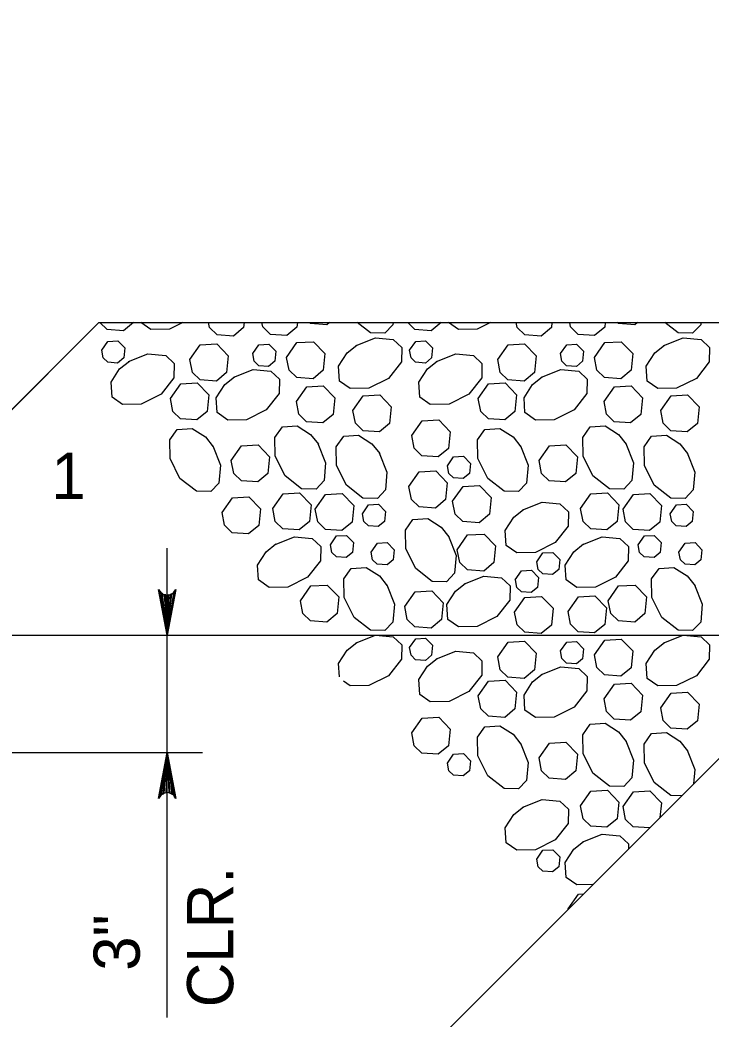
# Model space of a CAD drawing. Extents: x 636530 to 644067, y 294168 to 299122.
# Drawn here: x 639326.1 to 639371, y 297385.3 to 297450.2 of the extents above; entities that cross this region are included whole.
import ezdxf

# ---------------------------------------------------------------- set-up
doc = ezdxf.new("R2010")
doc.units = 0
doc.layers.add('1', color=7, linetype='Continuous')

msp = doc.modelspace()

# ---------------------------------------------------------------- linework, layer by layer
at = {"layer": '1'}
for p, q in [((639310.89, 297410.264), (639331.208, 297430.582)), ((639331.208, 297430.582), (639386.183, 297430.582)), ((639335.641, 297385.442), (639335.641, 297415.924)), ((639310.89, 297410.264), (639393.112, 297410.264)), ((639326.13, 297356.924), (639376.928, 297407.722)), ((639305.721, 297402.644), (639337.933, 297402.644))]:
    msp.add_line(p, q, dxfattribs=at)
msp.add_lwpolyline([(639092.348, 297450.903), (639234.69, 297450.903), (639234.69, 297410.264), (639310.89, 297410.264), (639331.208, 297430.582), (639386.183, 297430.582), (639386.183, 297433.394), (639391.144, 297435.755), (639380.997, 297434.374), (639386.183, 297436.913), (639386.183, 297450.903), (639386.183, 297463.604), (639235.165, 297463.604), (639235.165, 297461.699), (639234.214, 297461.699), (639234.214, 297463.604), (639092.348, 297463.604)], close=True, dxfattribs=at)
for points in [[(639333.441, 297430.582), (639332.801, 297430.049), (639331.741, 297430.126), (639331.27, 297430.582)], [(639336.654, 297430.582), (639335.78, 297430.145), (639334.566, 297430.124), (639333.921, 297430.582)], [(639340.631, 297430.582), (639340.598, 297430.246), (639339.935, 297429.694), (639338.875, 297429.771), (639338.376, 297430.255), (639338.313, 297430.582)], [(639344.096, 297430.582), (639344.066, 297430.285), (639343.403, 297429.734), (639342.343, 297429.811), (639341.845, 297430.294), (639341.789, 297430.582)], [(639346.187, 297430.582), (639346.01, 297430.435), (639344.951, 297430.512), (639344.879, 297430.582)], [(639350.31, 297430.582), (639350.297, 297430.438), (639349.775, 297429.889), (639348.838, 297429.907), (639347.974, 297430.582)], [(639353.43, 297430.582), (639352.789, 297430.049), (639351.729, 297430.126), (639351.259, 297430.582)], [(639356.642, 297430.582), (639355.769, 297430.145), (639354.555, 297430.124), (639353.91, 297430.582)], [(639360.62, 297430.582), (639360.586, 297430.246), (639359.923, 297429.694), (639358.863, 297429.771), (639358.365, 297430.255), (639358.301, 297430.582)], [(639364.084, 297430.582), (639364.055, 297430.285), (639363.392, 297429.734), (639362.332, 297429.811), (639361.833, 297430.294), (639361.777, 297430.582)], [(639366.176, 297430.582), (639365.999, 297430.435), (639364.939, 297430.512), (639364.867, 297430.582)], [(639370.298, 297430.582), (639370.286, 297430.438), (639369.764, 297429.889), (639368.826, 297429.907), (639367.963, 297430.582)], [(639331.386, 297428.784), (639331.79, 297429.358), (639332.434, 297429.395), (639332.881, 297428.931), (639332.817, 297428.28), (639332.419, 297427.949), (639331.783, 297427.995), (639331.484, 297428.286), (639331.387, 297428.784)], [(639337.111, 297428.17), (639337.784, 297429.127), (639338.857, 297429.188), (639339.603, 297428.414), (639339.495, 297427.33), (639338.832, 297426.779), (639337.772, 297426.856), (639337.274, 297427.339), (639337.112, 297428.17)], [(639341.19, 297428.564), (639341.594, 297429.137), (639342.238, 297429.174), (639342.686, 297428.71), (639342.621, 297428.06), (639342.223, 297427.729), (639341.587, 297427.775), (639341.288, 297428.065), (639341.191, 297428.563)], [(639343.394, 297428.316), (639344.066, 297429.272), (639345.139, 297429.333), (639345.885, 297428.56), (639345.777, 297427.476), (639345.114, 297426.924), (639344.055, 297427.001), (639343.556, 297427.484), (639343.394, 297428.316)], [(639347.905, 297429.08), (639349.163, 297429.579), (639350.318, 297429.479), (639350.867, 297428.957), (639350.85, 297428.02), (639350.016, 297426.954), (639348.728, 297426.31), (639347.514, 297426.289), (639346.831, 297426.775), (639346.766, 297427.741), (639347.321, 297428.606), (639347.956, 297429.113)], [(639351.375, 297428.784), (639351.778, 297429.358), (639352.422, 297429.395), (639352.87, 297428.931), (639352.805, 297428.28), (639352.407, 297427.949), (639351.771, 297427.995), (639351.472, 297428.286), (639351.375, 297428.784)], [(639357.1, 297428.17), (639357.772, 297429.127), (639358.845, 297429.188), (639359.592, 297428.414), (639359.484, 297427.33), (639358.821, 297426.779), (639357.761, 297426.856), (639357.262, 297427.339), (639357.1, 297428.17)], [(639361.179, 297428.564), (639361.582, 297429.137), (639362.226, 297429.174), (639362.674, 297428.71), (639362.609, 297428.06), (639362.212, 297427.729), (639361.575, 297427.775), (639361.276, 297428.065), (639361.179, 297428.563)], [(639363.382, 297428.316), (639364.054, 297429.272), (639365.128, 297429.333), (639365.874, 297428.56), (639365.766, 297427.476), (639365.103, 297426.924), (639364.043, 297427.001), (639363.544, 297427.484), (639363.383, 297428.316)], [(639367.893, 297429.08), (639369.151, 297429.579), (639370.306, 297429.479), (639370.855, 297428.957), (639370.838, 297428.02), (639370.005, 297426.954), (639368.717, 297426.31), (639367.503, 297426.289), (639366.82, 297426.775), (639366.755, 297427.741), (639367.309, 297428.606), (639367.944, 297429.113)], [(639333.128, 297428.048), (639334.386, 297428.546), (639335.541, 297428.447), (639336.09, 297427.925), (639336.073, 297426.987), (639335.239, 297425.922), (639333.952, 297425.278), (639332.738, 297425.257), (639332.055, 297425.742), (639331.99, 297426.709), (639332.544, 297427.574), (639333.179, 297428.08)], [(639353.117, 297428.048), (639354.374, 297428.546), (639355.53, 297428.447), (639356.079, 297427.925), (639356.061, 297426.987), (639355.228, 297425.922), (639353.94, 297425.278), (639352.726, 297425.257), (639352.043, 297425.742), (639351.978, 297426.709), (639352.533, 297427.574), (639353.168, 297428.08)], [(639339.961, 297427.031), (639341.218, 297427.53), (639342.374, 297427.43), (639342.923, 297426.908), (639342.905, 297425.97), (639342.072, 297424.905), (639340.784, 297424.261), (639339.57, 297424.24), (639338.887, 297424.725), (639338.822, 297425.692), (639339.377, 297426.557), (639340.012, 297427.063)], [(639359.949, 297427.031), (639361.207, 297427.53), (639362.362, 297427.43), (639362.911, 297426.908), (639362.894, 297425.97), (639362.06, 297424.905), (639360.772, 297424.261), (639359.559, 297424.24), (639358.875, 297424.725), (639358.811, 297425.692), (639359.365, 297426.557), (639360, 297427.063)], [(639335.846, 297425.64), (639336.519, 297426.597), (639337.592, 297426.658), (639338.338, 297425.884), (639338.23, 297424.8), (639337.567, 297424.249), (639336.507, 297424.326), (639336.009, 297424.809), (639335.847, 297425.64)], [(639344.026, 297425.453), (639344.698, 297426.409), (639345.772, 297426.47), (639346.518, 297425.697), (639346.41, 297424.613), (639345.747, 297424.061), (639344.687, 297424.138), (639344.189, 297424.621), (639344.027, 297425.453)], [(639355.835, 297425.64), (639356.507, 297426.597), (639357.58, 297426.658), (639358.327, 297425.884), (639358.219, 297424.8), (639357.556, 297424.249), (639356.496, 297424.326), (639355.997, 297424.809), (639355.835, 297425.64)], [(639364.015, 297425.453), (639364.687, 297426.409), (639365.76, 297426.47), (639366.506, 297425.697), (639366.398, 297424.613), (639365.735, 297424.061), (639364.676, 297424.138), (639364.177, 297424.621), (639364.015, 297425.453)], [(639347.702, 297424.867), (639348.374, 297425.823), (639349.447, 297425.885), (639350.193, 297425.111), (639350.085, 297424.027), (639349.422, 297423.475), (639348.363, 297423.552), (639347.864, 297424.036), (639347.702, 297424.867)], [(639367.69, 297424.867), (639368.362, 297425.823), (639369.436, 297425.885), (639370.182, 297425.111), (639370.074, 297424.027), (639369.411, 297423.475), (639368.351, 297423.552), (639367.853, 297424.036), (639367.691, 297424.867)], [(639345.425, 297422.728), (639345.924, 297421.471), (639345.824, 297420.315), (639345.302, 297419.766), (639344.364, 297419.784), (639343.299, 297420.617), (639342.655, 297421.905), (639342.634, 297423.119), (639343.119, 297423.802), (639344.086, 297423.867), (639344.951, 297423.313), (639345.457, 297422.678)], [(639351.524, 297423.241), (639352.196, 297424.197), (639353.269, 297424.258), (639354.016, 297423.485), (639353.908, 297422.401), (639353.245, 297421.849), (639352.185, 297421.926), (639351.686, 297422.41), (639351.524, 297423.241)], [(639365.414, 297422.728), (639365.912, 297421.471), (639365.812, 297420.315), (639365.29, 297419.766), (639364.353, 297419.784), (639363.288, 297420.617), (639362.644, 297421.905), (639362.622, 297423.119), (639363.108, 297423.802), (639364.075, 297423.867), (639364.939, 297423.313), (639365.446, 297422.678)], [(639338.592, 297422.566), (639339.091, 297421.308), (639338.991, 297420.153), (639338.469, 297419.603), (639337.532, 297419.621), (639336.467, 297420.454), (639335.823, 297421.742), (639335.801, 297422.956), (639336.287, 297423.639), (639337.254, 297423.704), (639338.118, 297423.15), (639338.625, 297422.515)], [(639349.411, 297422.118), (639349.909, 297420.861), (639349.81, 297419.705), (639349.288, 297419.156), (639348.35, 297419.174), (639347.285, 297420.007), (639346.641, 297421.295), (639346.62, 297422.509), (639347.105, 297423.192), (639348.072, 297423.257), (639348.937, 297422.703), (639349.443, 297422.068)], [(639358.581, 297422.566), (639359.08, 297421.308), (639358.98, 297420.153), (639358.458, 297419.603), (639357.52, 297419.621), (639356.455, 297420.454), (639355.811, 297421.742), (639355.79, 297422.956), (639356.275, 297423.639), (639357.242, 297423.704), (639358.107, 297423.15), (639358.613, 297422.515)], [(639369.399, 297422.118), (639369.898, 297420.861), (639369.798, 297419.705), (639369.276, 297419.156), (639368.339, 297419.174), (639367.273, 297420.007), (639366.63, 297421.295), (639366.608, 297422.509), (639367.094, 297423.192), (639368.06, 297423.257), (639368.925, 297422.703), (639369.432, 297422.068)], [(639339.8, 297421.614), (639340.472, 297422.571), (639341.546, 297422.632), (639342.292, 297421.858), (639342.184, 297420.774), (639341.521, 297420.223), (639340.461, 297420.299), (639339.963, 297420.783), (639339.801, 297421.614)], [(639359.789, 297421.614), (639360.461, 297422.571), (639361.534, 297422.632), (639362.281, 297421.858), (639362.173, 297420.774), (639361.51, 297420.223), (639360.45, 297420.299), (639359.951, 297420.783), (639359.789, 297421.614)], [(639353.834, 297421.281), (639354.237, 297421.855), (639354.881, 297421.892), (639355.329, 297421.428), (639355.264, 297420.777), (639354.866, 297420.446), (639354.23, 297420.493), (639353.931, 297420.783), (639353.834, 297421.281)], [(639351.336, 297419.92), (639352.008, 297420.876), (639353.081, 297420.938), (639353.827, 297420.164), (639353.719, 297419.08), (639353.056, 297418.528), (639351.996, 297418.605), (639351.498, 297419.089), (639351.336, 297419.92)], [(639354.176, 297418.971), (639354.849, 297419.927), (639355.922, 297419.988), (639356.668, 297419.215), (639356.56, 297418.13), (639355.897, 297417.579), (639354.837, 297417.656), (639354.339, 297418.139), (639354.177, 297418.97)], [(639342.491, 297418.497), (639343.163, 297419.453), (639344.236, 297419.514), (639344.982, 297418.741), (639344.874, 297417.657), (639344.211, 297417.105), (639343.152, 297417.182), (639342.653, 297417.665), (639342.491, 297418.496)], [(639345.256, 297418.456), (639345.928, 297419.412), (639347.002, 297419.474), (639347.748, 297418.7), (639347.64, 297417.616), (639346.977, 297417.064), (639345.917, 297417.141), (639345.419, 297417.625), (639345.257, 297418.456)], [(639362.479, 297418.497), (639363.151, 297419.453), (639364.225, 297419.514), (639364.971, 297418.741), (639364.863, 297417.657), (639364.2, 297417.105), (639363.14, 297417.182), (639362.642, 297417.665), (639362.48, 297418.496)], [(639365.245, 297418.456), (639365.917, 297419.412), (639366.99, 297419.474), (639367.737, 297418.7), (639367.629, 297417.616), (639366.965, 297417.064), (639365.906, 297417.141), (639365.407, 297417.625), (639365.245, 297418.456)], [(639339.199, 297418.241), (639339.872, 297419.197), (639340.945, 297419.259), (639341.691, 297418.485), (639341.583, 297417.401), (639340.92, 297416.849), (639339.86, 297416.926), (639339.362, 297417.41), (639339.2, 297418.241)], [(639348.315, 297418.161), (639348.718, 297418.734), (639349.363, 297418.771), (639349.81, 297418.307), (639349.745, 297417.657), (639349.348, 297417.326), (639348.712, 297417.372), (639348.412, 297417.662), (639348.315, 297418.16)], [(639358.729, 297418.409), (639359.987, 297418.908), (639361.142, 297418.808), (639361.691, 297418.286), (639361.674, 297417.348), (639360.84, 297416.283), (639359.552, 297415.639), (639358.339, 297415.618), (639357.655, 297416.103), (639357.591, 297417.07), (639358.145, 297417.935), (639358.78, 297418.441)], [(639368.304, 297418.161), (639368.707, 297418.734), (639369.351, 297418.771), (639369.799, 297418.307), (639369.734, 297417.657), (639369.336, 297417.326), (639368.7, 297417.372), (639368.401, 297417.662), (639368.304, 297418.16)], [(639353.904, 297416.709), (639354.403, 297415.452), (639354.303, 297414.296), (639353.781, 297413.747), (639352.843, 297413.765), (639351.778, 297414.598), (639351.134, 297415.886), (639351.113, 297417.1), (639351.598, 297417.783), (639352.565, 297417.848), (639353.43, 297417.293), (639353.936, 297416.658)], [(639346.234, 297416.143), (639346.638, 297416.717), (639347.282, 297416.754), (639347.729, 297416.289), (639347.665, 297415.639), (639347.267, 297415.308), (639346.631, 297415.354), (639346.332, 297415.644), (639346.235, 297416.143)], [(639354.475, 297415.824), (639355.148, 297416.781), (639356.221, 297416.842), (639356.967, 297416.068), (639356.859, 297414.984), (639356.196, 297414.433), (639355.136, 297414.509), (639354.638, 297414.993), (639354.476, 297415.824)], [(639366.223, 297416.143), (639366.626, 297416.717), (639367.27, 297416.754), (639367.718, 297416.289), (639367.653, 297415.639), (639367.255, 297415.308), (639366.619, 297415.354), (639366.32, 297415.644), (639366.223, 297416.143)], [(639342.642, 297416.163), (639343.9, 297416.661), (639345.055, 297416.561), (639345.605, 297416.039), (639345.587, 297415.102), (639344.754, 297414.036), (639343.466, 297413.393), (639342.252, 297413.371), (639341.569, 297413.857), (639341.504, 297414.824), (639342.058, 297415.688), (639342.693, 297416.195)], [(639348.882, 297415.67), (639349.286, 297416.244), (639349.93, 297416.281), (639350.378, 297415.816), (639350.313, 297415.166), (639349.915, 297414.835), (639349.279, 297414.881), (639348.98, 297415.171), (639348.883, 297415.67)], [(639362.631, 297416.163), (639363.889, 297416.661), (639365.044, 297416.561), (639365.593, 297416.039), (639365.576, 297415.102), (639364.742, 297414.036), (639363.454, 297413.393), (639362.241, 297413.371), (639361.557, 297413.857), (639361.493, 297414.824), (639362.047, 297415.688), (639362.682, 297416.195)], [(639368.871, 297415.67), (639369.274, 297416.244), (639369.918, 297416.281), (639370.366, 297415.816), (639370.301, 297415.166), (639369.904, 297414.835), (639369.268, 297414.881), (639368.968, 297415.171), (639368.871, 297415.67)], [(639359.634, 297415.04), (639360.038, 297415.614), (639360.682, 297415.65), (639361.129, 297415.186), (639361.065, 297414.536), (639360.667, 297414.205), (639360.031, 297414.251), (639359.732, 297414.541), (639359.635, 297415.04)], [(639349.898, 297413.537), (639350.397, 297412.279), (639350.297, 297411.124), (639349.775, 297410.575), (639348.838, 297410.592), (639347.772, 297411.426), (639347.129, 297412.714), (639347.107, 297413.927), (639347.593, 297414.611), (639348.56, 297414.675), (639349.424, 297414.121), (639349.931, 297413.486)], [(639354.945, 297413.601), (639356.203, 297414.099), (639357.358, 297413.999), (639357.907, 297413.477), (639357.89, 297412.54), (639357.056, 297411.475), (639355.769, 297410.831), (639354.555, 297410.809), (639353.872, 297411.295), (639353.807, 297412.262), (639354.361, 297413.126), (639354.996, 297413.633)], [(639358.247, 297413.873), (639358.651, 297414.447), (639359.295, 297414.484), (639359.742, 297414.02), (639359.678, 297413.369), (639359.28, 297413.038), (639358.644, 297413.084), (639358.345, 297413.374), (639358.248, 297413.873)], [(639369.887, 297413.537), (639370.386, 297412.279), (639370.286, 297411.124), (639369.764, 297410.575), (639368.826, 297410.592), (639367.761, 297411.426), (639367.117, 297412.714), (639367.096, 297413.927), (639367.581, 297414.611), (639368.548, 297414.675), (639369.413, 297414.121), (639369.919, 297413.486)], [(639344.29, 297412.512), (639344.962, 297413.469), (639346.035, 297413.53), (639346.782, 297412.756), (639346.674, 297411.672), (639346.01, 297411.121), (639344.951, 297411.198), (639344.452, 297411.681), (639344.29, 297412.512)], [(639364.278, 297412.512), (639364.95, 297413.469), (639366.024, 297413.53), (639366.77, 297412.756), (639366.662, 297411.672), (639365.999, 297411.121), (639364.939, 297411.198), (639364.441, 297411.681), (639364.279, 297412.512)], [(639335.641, 297410.264), (639335.082, 297413.247), (639335.161, 297413.132), (639335.241, 297413.017), (639335.341, 297412.958), (639335.441, 297412.899), (639335.541, 297412.882), (639335.641, 297412.864), (639335.741, 297412.882), (639335.841, 297412.899), (639335.941, 297412.958), (639336.041, 297413.017), (639336.121, 297413.132), (639336.2, 297413.247), (639335.641, 297410.264), (639336.121, 297413.132), (639336.041, 297413.017), (639335.641, 297410.264), (639335.941, 297412.958), (639335.841, 297412.899), (639335.641, 297410.264), (639335.741, 297412.882), (639335.641, 297412.864), (639335.641, 297410.264), (639335.541, 297412.882), (639335.441, 297412.899), (639335.641, 297410.264), (639335.341, 297412.958), (639335.241, 297413.017), (639335.641, 297410.264), (639335.161, 297413.132)], [(639351.068, 297412.126), (639351.741, 297413.083), (639352.814, 297413.144), (639353.56, 297412.37), (639353.452, 297411.286), (639352.789, 297410.735), (639351.729, 297410.811), (639351.231, 297411.295), (639351.069, 297412.126)], [(639358.202, 297411.772), (639358.875, 297412.728), (639359.948, 297412.789), (639360.694, 297412.016), (639360.586, 297410.931), (639359.923, 297410.38), (639358.863, 297410.457), (639358.365, 297410.94), (639358.203, 297411.771)], [(639361.671, 297411.811), (639362.343, 297412.767), (639363.417, 297412.829), (639364.163, 297412.055), (639364.055, 297410.971), (639363.392, 297410.419), (639362.332, 297410.496), (639361.833, 297410.98), (639361.672, 297411.811)], [(639347.905, 297409.766), (639349.163, 297410.264), (639350.318, 297410.165), (639350.867, 297409.643), (639350.85, 297408.705), (639350.016, 297407.64), (639348.728, 297406.996), (639347.514, 297406.975), (639347.089, 297407.277)], [(639367.893, 297409.766), (639369.151, 297410.264), (639370.306, 297410.165), (639370.855, 297409.643), (639370.838, 297408.705), (639370.005, 297407.64), (639368.717, 297406.996), (639367.503, 297406.975), (639366.82, 297407.46), (639366.755, 297408.427), (639367.309, 297409.292), (639367.944, 297409.798)], [(639346.824, 297407.571), (639346.766, 297408.427), (639347.321, 297409.292), (639347.956, 297409.798)], [(639351.375, 297409.47), (639351.778, 297410.044), (639352.422, 297410.08), (639352.87, 297409.616), (639352.805, 297408.966), (639352.407, 297408.635), (639351.771, 297408.681), (639351.472, 297408.971), (639351.375, 297409.47)], [(639357.1, 297408.856), (639357.772, 297409.812), (639358.845, 297409.874), (639359.592, 297409.1), (639359.484, 297408.016), (639358.821, 297407.464), (639357.761, 297407.541), (639357.262, 297408.025), (639357.1, 297408.856)], [(639361.179, 297409.249), (639361.582, 297409.823), (639362.226, 297409.86), (639362.674, 297409.395), (639362.609, 297408.745), (639362.212, 297408.414), (639361.575, 297408.46), (639361.276, 297408.75), (639361.179, 297409.249)], [(639363.382, 297409.001), (639364.054, 297409.958), (639365.128, 297410.019), (639365.874, 297409.245), (639365.766, 297408.161), (639365.103, 297407.61), (639364.043, 297407.686), (639363.544, 297408.17), (639363.383, 297409.001)], [(639353.117, 297408.733), (639354.374, 297409.232), (639355.53, 297409.132), (639356.079, 297408.61), (639356.061, 297407.673), (639355.228, 297406.607), (639353.94, 297405.963), (639352.726, 297405.942), (639352.043, 297406.428), (639351.978, 297407.394), (639352.533, 297408.259), (639353.168, 297408.766)], [(639359.949, 297407.717), (639361.207, 297408.215), (639362.362, 297408.115), (639362.911, 297407.593), (639362.894, 297406.656), (639362.06, 297405.591), (639360.772, 297404.947), (639359.559, 297404.925), (639358.875, 297405.411), (639358.811, 297406.378), (639359.365, 297407.242), (639360, 297407.749)], [(639355.835, 297406.326), (639356.507, 297407.282), (639357.58, 297407.344), (639358.327, 297406.57), (639358.219, 297405.486), (639357.556, 297404.934), (639356.496, 297405.011), (639355.997, 297405.495), (639355.835, 297406.326)], [(639364.015, 297406.138), (639364.687, 297407.095), (639365.76, 297407.156), (639366.506, 297406.382), (639366.398, 297405.298), (639365.735, 297404.747), (639364.676, 297404.823), (639364.177, 297405.307), (639364.015, 297406.138)], [(639367.69, 297405.553), (639368.362, 297406.509), (639369.436, 297406.57), (639370.182, 297405.797), (639370.074, 297404.713), (639369.411, 297404.161), (639368.351, 297404.238), (639367.853, 297404.721), (639367.691, 297405.552)], [(639351.524, 297403.926), (639352.196, 297404.883), (639353.269, 297404.944), (639354.016, 297404.17), (639353.908, 297403.086), (639353.245, 297402.535), (639352.185, 297402.611), (639351.686, 297403.095), (639351.524, 297403.926)], [(639358.581, 297403.251), (639359.08, 297401.994), (639358.98, 297400.838), (639358.458, 297400.289), (639357.52, 297400.307), (639356.455, 297401.14), (639355.811, 297402.428), (639355.79, 297403.642), (639356.275, 297404.325), (639357.242, 297404.389), (639358.107, 297403.835), (639358.613, 297403.2)], [(639365.414, 297403.414), (639365.912, 297402.156), (639365.812, 297401.001), (639365.29, 297400.452), (639364.353, 297400.469), (639363.288, 297401.303), (639362.644, 297402.591), (639362.622, 297403.804), (639363.108, 297404.488), (639364.075, 297404.552), (639364.939, 297403.998), (639365.446, 297403.363)], [(639369.051, 297399.846), (639368.339, 297399.859), (639367.273, 297400.693), (639366.63, 297401.981), (639366.608, 297403.194), (639367.094, 297403.878), (639368.06, 297403.942), (639368.925, 297403.388), (639369.432, 297402.753)], [(639359.789, 297402.3), (639360.461, 297403.256), (639361.534, 297403.317), (639362.281, 297402.544), (639362.173, 297401.46), (639361.51, 297400.908), (639360.45, 297400.985), (639359.951, 297401.468), (639359.789, 297402.3)], [(639335.641, 297402.644), (639336.2, 297399.662), (639336.121, 297399.777), (639336.041, 297399.892), (639335.941, 297399.951), (639335.841, 297400.01), (639335.741, 297400.027), (639335.641, 297400.044), (639335.541, 297400.027), (639335.441, 297400.01), (639335.341, 297399.951), (639335.241, 297399.892), (639335.161, 297399.777), (639335.082, 297399.662), (639335.641, 297402.644), (639335.161, 297399.777), (639335.241, 297399.892), (639335.641, 297402.644), (639335.341, 297399.951), (639335.441, 297400.01), (639335.641, 297402.644), (639335.541, 297400.027), (639335.641, 297400.044), (639335.641, 297402.644), (639335.741, 297400.027), (639335.841, 297400.01), (639335.641, 297402.644), (639335.941, 297399.951), (639336.041, 297399.892), (639335.641, 297402.644), (639336.121, 297399.777)], [(639353.834, 297401.967), (639354.237, 297402.541), (639354.881, 297402.578), (639355.329, 297402.113), (639355.264, 297401.463), (639354.866, 297401.132), (639354.23, 297401.178), (639353.931, 297401.468), (639353.834, 297401.967)], [(639369.399, 297402.804), (639369.898, 297401.546), (639369.817, 297400.612)], [(639362.479, 297399.182), (639363.151, 297400.139), (639364.225, 297400.2), (639364.971, 297399.426), (639364.863, 297398.342), (639364.2, 297397.791), (639363.14, 297397.867), (639362.642, 297398.351), (639362.48, 297399.182)], [(639365.245, 297399.141), (639365.917, 297400.098), (639366.99, 297400.159), (639367.737, 297399.385), (639367.642, 297398.437)], [(639358.729, 297399.095), (639359.987, 297399.593), (639361.142, 297399.493), (639361.691, 297398.971), (639361.674, 297398.034), (639360.84, 297396.969), (639359.552, 297396.325), (639358.339, 297396.303), (639357.655, 297396.789), (639357.591, 297397.756), (639358.145, 297398.62), (639358.78, 297399.127)], [(639366.956, 297397.751), (639365.906, 297397.827), (639365.407, 297398.31), (639365.245, 297399.141)], [(639362.631, 297396.848), (639363.889, 297397.347), (639365.044, 297397.247), (639365.593, 297396.725), (639365.587, 297396.381)], [(639363.281, 297394.075), (639362.241, 297394.057), (639361.557, 297394.542), (639361.493, 297395.509), (639362.047, 297396.374), (639362.682, 297396.88)], [(639359.634, 297395.725), (639360.038, 297396.299), (639360.682, 297396.336), (639361.129, 297395.872), (639361.065, 297395.221), (639360.667, 297394.89), (639360.031, 297394.936), (639359.732, 297395.226), (639359.635, 297395.725)], [(639361.671, 297392.497), (639362.343, 297393.453), (639362.677, 297393.472)], [(639361.677, 297392.471), (639361.672, 297392.496)]]:
    msp.add_lwpolyline(points, dxfattribs=at)

# ---------------------------------------------------------------- texts
msp.add_text('1', height=3, dxfattribs=at).set_placement((639328.116, 297419.126))
for s, p in [('CLR.', (639339.927, 297386.101)), ('3"', (639333.855, 297388.475))]:
    msp.add_text(s, height=3, rotation=90, dxfattribs=at).set_placement(p)

doc.saveas('drawing.dxf')
